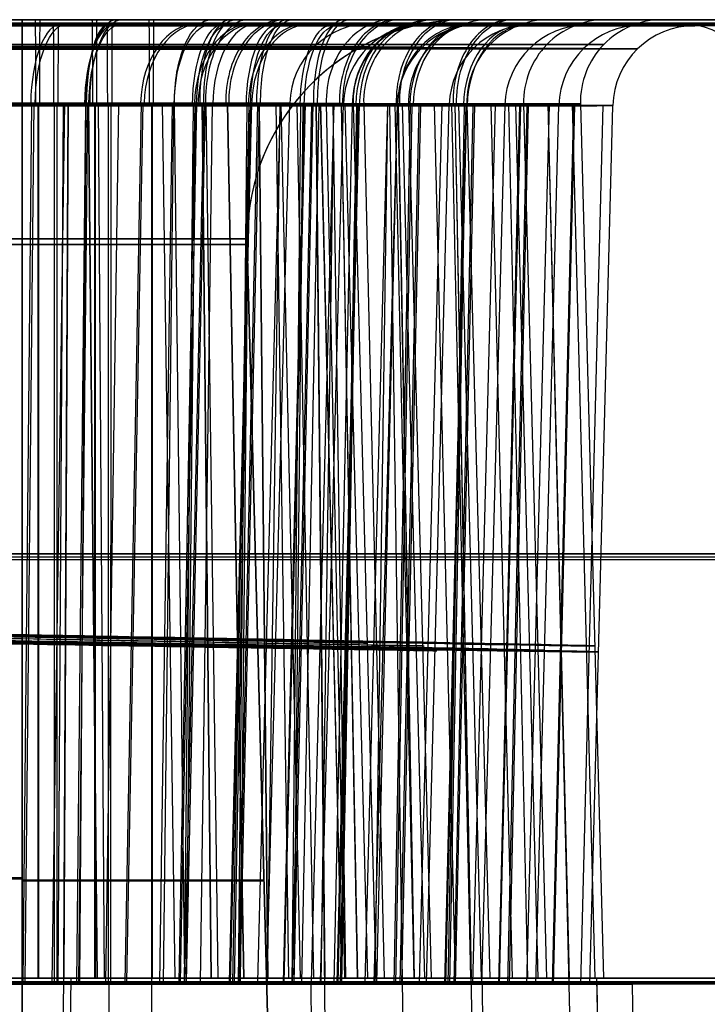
# Model space of a CAD drawing. Extents: x -64 to 57, y 4 to 161.
# Tile 315 of 342: x 15.86 to 17.11, y 154.37 to 156.17. Entities that reach past the tile are written whole.
import ezdxf

# ---------------------------------------------------------------- set-up
doc = ezdxf.new("R2010")
doc.units = 0
doc.layers.add('DEFAULT', color=7, linetype='CONTINUOUS')

msp = doc.modelspace()

# ---------------------------------------------------------------- linework, layer by layer
at = {"layer": 'DEFAULT', "color": 254}
for p, q in [((13.3056, 156.1667, 41.2159), (15.8606, 156.1667, 41.2159)), ((15.8606, 156.1667, 37.12), (13.7398, 156.1667, 37.12)), ((20.207, 156.1667, 47.8246), (16.6661, 156.1667, 47.8246)), ((16.6712, 156.1667, 40.4053), (16.6712, 156.1667, 37.9306)), ((20.0023, 156.158, 47.8854), (16.7487, 156.1581, 47.8793)), ((15.8621, 154.4093, 42.9929), (15.8782, 156.0132, 43.0322)), ((15.866, 154.4097, 41.3752), (15.8822, 156.0136, 41.3368)), ((15.8887, 156.0128, 51.9142), (15.8887, 154.4167, 51.9559)), ((15.8899, 156.0128, 50.3484), (15.8899, 154.4167, 50.3066)), ((15.9151, 154.41, 39.9126), (15.9384, 156.014, 39.948)), ((15.9195, 154.4063, 55.0595), (15.9195, 156.0103, 55.1019)), ((15.9242, 154.4068, 53.3086), (15.9244, 156.0107, 53.267)), ((15.9262, 154.4078, 49.0358), (15.9359, 156.0117, 49.077)), ((15.944, 156.0127, 57.8988), (15.9308, 153.4414, 57.9649)), ((15.9445, 156.0128, 56.3636), (15.9364, 154.4167, 56.3226)), ((15.9603, 154.4086, 45.9931), (15.9764, 156.0125, 46.0324)), ((15.9641, 154.4089, 44.3754), (15.9804, 156.0129, 44.337)), ((15.9657, 154.4082, 47.3418), (15.9772, 156.0121, 47.3018)), ((15.9808, 156.0128, 45.8547), (15.9968, 154.4167, 45.8934)), ((15.9815, 156.0127, 44.4082), (15.9975, 154.4167, 44.3696)), ((15.9926, 156.0128, 54.914), (15.9925, 154.4167, 54.9558)), ((15.9938, 156.0128, 53.3485), (15.9938, 154.4167, 53.3067)), ((15.9989, 156.0127, 47.3781), (16.0102, 154.4167, 47.3379)), ((16.0133, 154.4093, 42.9128), (16.0366, 156.0132, 42.9482)), ((16.0177, 154.4056, 58.0599), (16.0177, 156.0095, 58.1022)), ((16.0224, 154.406, 56.3087), (16.0226, 156.01, 56.2671)), ((16.0485, 154.41, 39.8039), (16.0782, 156.014, 39.8341)), ((16.0513, 154.4103, 38.565), (16.0811, 156.0143, 38.5358)), ((16.0964, 156.0128, 57.9139), (16.0963, 153.4385, 57.9813)), ((16.0976, 156.0128, 56.3486), (16.0976, 154.4167, 56.3069)), ((16.1115, 154.4086, 45.913), (16.1348, 156.0125, 45.9484)), ((16.1158, 156.0128, 45.7827), (16.139, 154.4167, 45.8175)), ((16.1182, 154.4078, 48.9662), (16.1371, 156.0117, 49.0041)), ((16.1379, 156.0127, 48.8303), (16.1568, 154.4167, 48.8676)), ((16.1467, 154.4093, 42.8041), (16.1764, 156.0132, 42.8342)), ((16.1495, 154.4096, 41.5653), (16.1793, 156.0135, 41.536)), ((16.1568, 154.4071, 51.9936), (16.1728, 156.011, 52.0328)), ((16.1575, 154.4101, 39.672), (16.1924, 156.014, 39.6958)), ((16.1603, 154.4103, 38.6982), (16.1953, 156.0142, 38.6754)), ((16.1606, 154.4075, 50.3757), (16.1768, 156.0114, 50.3373)), ((16.1859, 154.4081, 47.4389), (16.208, 156.0121, 47.4036)), ((16.1885, 156.0128, 51.8547), (16.2045, 154.4167, 51.8933)), ((16.1892, 156.0127, 50.4082), (16.2052, 154.4167, 50.3696)), ((16.1959, 156.0127, 47.4647), (16.2178, 154.4166, 47.4291)), ((16.2348, 156.0128, 45.6852), (16.2643, 154.4167, 45.7148)), ((16.2352, 156.0128, 44.5778), (16.2647, 154.4167, 44.5482)), ((16.2391, 154.4101, 39.5206), (16.2779, 156.014, 39.5372)), ((16.2407, 154.4103, 38.8493), (16.2795, 156.0142, 38.8337)), ((16.2449, 154.4086, 45.8043), (16.2745, 156.0125, 45.8344)), ((16.2477, 154.4089, 44.5655), (16.2775, 156.0128, 44.5362)), ((16.255, 154.4064, 54.9939), (16.271, 156.0103, 55.0331)), ((16.2557, 154.4093, 42.6721), (16.2906, 156.0133, 42.696)), ((16.2584, 154.4096, 41.6985), (16.2934, 156.0135, 41.6756)), ((16.2588, 154.4067, 53.3758), (16.275, 156.0107, 53.3374)), ((16.2903, 154.4102, 39.014), (16.3316, 156.0141, 39.0063)), ((16.2923, 156.0128, 54.8546), (16.3083, 154.4167, 54.8932)), ((16.293, 156.0127, 53.4083), (16.309, 154.4167, 53.3697)), ((16.3068, 154.4102, 39.1847), (16.3488, 156.0141, 39.1852)), ((16.308, 154.4071, 51.9134), (16.3312, 156.011, 51.9488)), ((16.3234, 156.0128, 51.7826), (16.3466, 154.4167, 51.8174)), ((16.3327, 156.0127, 44.6967), (16.3675, 154.4167, 44.6735)), ((16.3372, 154.4094, 42.5208), (16.376, 156.0133, 42.5374)), ((16.3388, 154.4095, 41.8495), (16.3777, 156.0135, 41.8339)), ((16.3488, 156.0141, 39.1852), (16.3488, 156.0141, 39.1789)), ((16.3533, 154.4056, 57.9942), (16.3693, 156.0095, 58.0335)), ((16.3539, 154.4086, 45.6723), (16.3888, 156.0125, 45.6962)), ((16.3566, 154.4088, 44.6987), (16.3916, 156.0128, 44.6758)), ((16.3571, 154.406, 56.3759), (16.3733, 156.0099, 56.3375)), ((16.3616, 156.0127, 47.6014), (16.3924, 154.4167, 47.5731)), ((16.3711, 154.4081, 47.5921), (16.4022, 156.0121, 47.5641)), ((16.3884, 154.4095, 42.0142), (16.4297, 156.0134, 42.0065)), ((16.3961, 156.0128, 57.8544), (16.4219, 153.4329, 57.9168)), ((16.3968, 156.0127, 56.4084), (16.4128, 154.4167, 56.3698)), ((16.4045, 156.0127, 45.4316), (16.4431, 154.4167, 45.4476)), ((16.4047, 156.0127, 44.8316), (16.4434, 154.4167, 44.8156)), ((16.4049, 154.4095, 42.1849), (16.447, 156.0134, 42.1854)), ((16.4062, 154.4064, 54.9137), (16.4295, 156.0103, 54.9491)), ((16.4153, 156.0128, 48.5961), (16.449, 154.4167, 48.6209)), ((16.4272, 156.0128, 54.7825), (16.4504, 154.4167, 54.8173)), ((16.463, 156.0118, 48.7304), (16.4292, 154.4079, 48.705)), ((16.4354, 154.4086, 45.521), (16.4742, 156.0126, 45.5376)), ((16.437, 154.4088, 44.8497), (16.4759, 156.0127, 44.8341)), ((16.4414, 154.4071, 51.8047), (16.471, 156.011, 51.8349)), ((16.4424, 156.0128, 51.6851), (16.4719, 154.4167, 51.7147)), ((16.4428, 156.0128, 50.5779), (16.4724, 154.4167, 50.5483)), ((16.4441, 154.4074, 50.5658), (16.4739, 156.0114, 50.5365)), ((16.447, 156.0134, 42.1854), (16.447, 156.0134, 42.1791)), ((16.4494, 156.0127, 44.9787), (16.4904, 154.4167, 44.9706)), ((16.4644, 156.0128, 45.1271), (16.4644, 156.0128, 45.1313)), ((16.4644, 156.0128, 45.1313), (16.5062, 154.4167, 45.1313)), ((16.4841, 156.0128, 47.7783), (16.5214, 154.4167, 47.7595)), ((16.4866, 154.4088, 45.0144), (16.5279, 156.0127, 45.0067)), ((16.5031, 154.4087, 45.1851), (16.5452, 156.0126, 45.1856)), ((16.5045, 154.4056, 57.914), (16.5278, 156.0096, 57.9494)), ((16.5079, 154.4081, 47.7902), (16.5455, 156.012, 47.7717)), ((16.531, 156.0128, 57.7824), (16.5685, 153.4305, 57.8387)), ((16.5396, 154.4064, 54.805), (16.5693, 156.0103, 54.8351)), ((16.5403, 156.0127, 50.6968), (16.5751, 154.4167, 50.6736)), ((16.5424, 154.4067, 53.5659), (16.5722, 156.0106, 53.5367)), ((16.5452, 156.0126, 45.1856), (16.5452, 156.0126, 45.1793)), ((16.5462, 156.0128, 54.6851), (16.5757, 154.4167, 54.7146)), ((16.5466, 156.0128, 53.5779), (16.5761, 154.4167, 53.5484)), ((16.5504, 154.4071, 51.6728), (16.5853, 156.0111, 51.6966)), ((16.5531, 154.4074, 50.699), (16.5881, 156.0113, 50.6762)), ((16.5538, 156.0128, 47.9821), (16.5949, 154.4167, 47.9741)), ((16.5654, 156.0128, 48.1972), (16.6071, 154.4167, 48.2007)), ((16.5856, 154.408, 48.0183), (16.6269, 156.012, 48.0108)), ((16.5981, 154.408, 48.259), (16.64, 156.0119, 48.263)), ((16.6121, 156.0127, 51.4316), (16.6507, 154.4167, 51.4476)), ((16.6124, 156.0127, 50.8317), (16.651, 154.4167, 50.8157)), ((16.6319, 154.4072, 51.5214), (16.6707, 156.0111, 51.538)), ((16.6335, 154.4073, 50.8501), (16.6723, 156.0113, 50.8344)), ((16.6379, 154.4057, 57.8053), (16.6676, 156.0096, 57.8354)), ((16.6407, 154.406, 56.566), (16.6705, 156.0099, 56.5368)), ((16.6441, 156.0127, 53.6968), (16.6789, 154.4167, 53.6736)), ((16.6487, 154.4064, 54.673), (16.6836, 156.0103, 54.6968)), ((16.6499, 156.0128, 57.685), (16.6977, 153.4284, 57.7328)), ((16.6504, 156.0128, 56.578), (16.6799, 154.4167, 56.5485)), ((16.6513, 154.4066, 53.6992), (16.6864, 156.0106, 53.6763)), ((16.657, 156.0127, 50.9788), (16.698, 154.4167, 50.9706)), ((16.672, 156.0128, 51.1271), (16.672, 156.0128, 51.1313)), ((16.672, 156.0128, 51.1313), (16.7138, 154.4167, 51.1313)), ((16.6831, 154.4073, 51.0148), (16.7244, 156.0112, 51.007)), ((16.6996, 154.4073, 51.1855), (16.7417, 156.0112, 51.186)), ((16.7159, 156.0127, 54.4315), (16.7545, 154.4167, 54.4476)), ((16.7161, 156.0127, 53.8317), (16.7547, 154.4167, 53.8157)), ((16.7302, 154.4064, 54.5216), (16.769, 156.0104, 54.5382)), ((16.7318, 154.4066, 53.8502), (16.7706, 156.0105, 53.8346)), ((16.7417, 156.0112, 51.186), (16.7416, 156.0112, 51.1797)), ((16.747, 154.4057, 57.6733), (16.7819, 156.0096, 57.6971)), ((16.7478, 156.0127, 56.6969), (16.7826, 154.4167, 56.6737)), ((16.7497, 154.4059, 56.6993), (16.7847, 156.0098, 56.6764)), ((16.7607, 156.0127, 53.9788), (16.8017, 154.4167, 53.9706)), ((16.7757, 156.0128, 54.127), (16.7757, 156.0128, 54.1313)), ((16.7757, 156.0128, 54.1313), (16.8175, 154.4167, 54.1313)), ((16.7814, 154.4066, 54.0149), (16.8227, 156.0105, 54.0072)), ((16.7979, 154.4065, 54.1857), (16.84, 156.0105, 54.1862)), ((16.8196, 156.0127, 57.4315), (16.8821, 153.4256, 57.4575)), ((16.8199, 156.0127, 56.8318), (16.8585, 154.4167, 56.8158)), ((16.8286, 154.4057, 57.5219), (16.8674, 156.0096, 57.5385)), ((16.8301, 154.4059, 56.8504), (16.869, 156.0098, 56.8347)), ((16.84, 156.0105, 54.1862), (16.84, 156.0105, 54.1799)), ((16.8644, 156.0127, 56.9788), (16.9054, 154.4167, 56.9707)), ((16.8794, 156.0128, 57.127), (16.8794, 156.0128, 57.1313)), ((16.8794, 156.0128, 57.1313), (16.9212, 154.4167, 57.1313)), ((16.8798, 154.4058, 57.0151), (16.921, 156.0098, 57.0074)), ((16.8963, 154.4058, 57.1859), (16.9383, 156.0097, 57.1864)), ((16.9383, 156.0097, 57.1864), (16.9383, 156.0097, 57.1801)), ((15.8606, 155.7667, 40.8159), (13.3123, 155.7667, 40.8159)), ((13.7397, 155.7667, 37.52), (15.8606, 155.7667, 37.52)), ((16.2712, 155.7667, 37.9306), (16.2712, 155.7667, 40.4053)), ((15.8606, 155.7562, 40.8161), (13.312, 155.7562, 40.8161)), ((13.7398, 155.7562, 37.5199), (15.8606, 155.7562, 37.5199)), ((15.8606, 155.7562, 40.8161), (15.8606, 153.4449, 40.8766)), ((15.8606, 153.4396, 37.4592), (15.8606, 155.7562, 37.5199)), ((16.3321, 153.436, 40.4053), (16.2713, 155.7562, 40.4053)), ((16.2713, 155.7562, 40.4053), (16.2713, 155.7562, 37.9306)), ((16.2713, 155.7562, 37.9306), (16.3322, 153.4322, 37.9306)), ((16.3321, 153.4342, 39.168), (16.2713, 155.7562, 39.168)), ((13.3118, 154.6005, 40.8463), (15.8606, 154.6005, 40.8463)), ((13.7395, 154.5979, 37.4895), (15.8606, 154.5979, 37.4895)), ((16.3017, 154.5942, 40.4053), (16.3017, 154.5942, 37.9306)), ((15.9493, 154.4167, 41.5889), (2.8192, 154.4167, 41.5889)), ((15.9493, 154.4167, 41.5889), (15.9324, 153.4445, 41.5719)), ((16.0193, 153.4272, 58.1637), (16.0194, 154.4056, 58.1469)), ((16.3943, 153.4208, 58.0898), (16.3878, 154.4056, 58.0741)), ((16.5398, 154.4081, 47.8614), (20.211, 154.4079, 47.8683)), ((16.591, 154.4167, 47.9567), (20.282, 154.4167, 47.9567)), ((16.7127, 153.4156, 57.8777), (16.7005, 154.4056, 57.8657)), ((16.9326, 153.425, 57.288), (16.909, 154.4167, 57.2726)), ((16.909, 154.4167, 57.2726), (16.9212, 154.4167, 57.1313)), ((16.9256, 153.4124, 57.5598), (16.9097, 154.4057, 57.5534)), ((16.9894, 153.4117, 57.3316), (16.9742, 154.4058, 57.3156))]:
    msp.add_line(p, q, dxfattribs=at)
at = {"layer": 'DEFAULT', "color": 254, "extrusion": (3.28787e-05, 1, 0.000242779)}
for centre, radius, start, end in [((-25.969, -615.3516, 156.1702), 651.2, 87.9432221, 89.9439449), ((-81.5281, 889.4198, 156.1702), 832.9546, 272.8966312, 275.4213071), ((-15.4264, 39.1456, 156.1702), 1.0673, 180.287, 0.2113), ((-15.4264, 39.1456, 156.1702), 1.0673, 0.2112, 180.2871), ((-15.5246, 42.1458, 156.1702), 1.0672, 180.2852, 0.2095), ((-15.5246, 42.1458, 156.1702), 1.0672, 0.2094, 180.2853), ((-15.721, 48.1462, 156.1702), 1.0672, 143.4462, 36.3094), ((-15.6228, 45.146, 156.1702), 1.0672, 180.2842, 0.2085), ((-15.6228, 45.146, 156.1702), 1.0672, 0.2083, 180.2843), ((-15.8192, 51.1464, 156.1702), 1.0673, 180.2841, 0.2084), ((-15.8192, 51.1464, 156.1702), 1.0673, 0.2082, 180.2842), ((-15.9174, 54.1466, 156.1702), 1.0674, 180.2852, 0.2096), ((-15.9174, 54.1466, 156.1702), 1.0674, 0.2094, 180.2854), ((-15.721, 48.1462, 156.1702), 1.0672, 36.3091, 143.4465), ((-16.0156, 57.1468, 156.1702), 1.0675, 180.2871, 0.2114), ((-16.0156, 57.1468, 156.1702), 1.0675, 0.2112, 180.2872), ((-18.1255, 40.6507, 156.1702), 1.0685, 180.3079, 0.2323), ((-18.1255, 40.6507, 156.1702), 1.0685, 0.2321, 180.308), ((-15.721, 48.1462, 156.1278), 0.9627, 36.3091, 143.4465), ((-15.721, 48.1462, 156.0242), 0.9173, 143.4462, 36.3094), ((-25.969, -615.3516, 155.1952), 651.183, 87.9432221, 89.9439449), ((-81.5281, 889.4196, 155.1952), 832.9374, 272.8966309, 275.4213073), ((-15.4264, 39.1456, 154.4202), 0.8753, 179.8899, 359.8743), ((-15.4264, 39.1456, 154.4202), 0.8753, 179.8899, 359.8743), ((-15.5246, 42.1458, 154.4202), 0.8753, 179.8905, 359.8736), ((-15.5246, 42.1458, 154.4202), 0.8753, 179.8905, 359.8736), ((-15.6228, 45.146, 154.4202), 0.8753, 179.8912, 359.873), ((-15.6228, 45.146, 154.4202), 0.8753, 179.8912, 359.873), ((-15.721, 48.1462, 154.4202), 0.8753, 143.4455, 36.3087), ((-15.8192, 51.1464, 154.4202), 0.8753, 179.8928, 359.8714), ((-15.8192, 51.1464, 154.4202), 0.8753, 179.8928, 359.8714), ((-15.721, 48.1462, 154.4202), 0.8753, 36.3084, 143.4458), ((-15.9174, 54.1466, 154.4202), 0.8754, 179.8935, 359.8707), ((-15.9174, 54.1466, 154.4202), 0.8754, 179.8935, 359.8707), ((-16.0156, 57.1468, 154.4202), 0.9626, 17.1419, 172.155), ((-16.0156, 57.1468, 154.4202), 0.8756, 179.8941, 359.8701), ((-16.0156, 57.1468, 154.4202), 0.8756, 179.8941, 359.8701), ((-88.1187, 943.9221, 154.4202), 889.4941, 273.8364845, 274.5879202)]:
    msp.add_arc(centre, radius, start, end, dxfattribs=at)
at = {"layer": 'DEFAULT', "color": 254, "extrusion": (1.09003e-12, 1, -2.95414e-10)}
msp.add_arc((-24.7859, -615.3846, 156.1667), 651.2, 88.0510012, 90.0517239, dxfattribs=at)
at = {"layer": 'DEFAULT', "color": 254, "extrusion": (2.93467e-14, 1, -2.18914e-15)}
msp.add_arc((-83.1755, 889.2796, 156.1667), 832.9546, 273.0044103, 275.5290862, dxfattribs=at)
at = {"layer": 'DEFAULT', "color": 254, "extrusion": (1.53034e-14, 1, 1.51595e-14)}
msp.add_arc((-15.6814, 45.1313, 156.1667), 0.9329, 180.3045, 0.2252, dxfattribs=at)
at = {"layer": 'DEFAULT', "color": 254, "extrusion": (1.51626e-14, 1, -1.52878e-14)}
msp.add_arc((-15.6814, 45.1313, 156.1667), 0.9329, 0.2254, 180.3043, dxfattribs=at)
at = {"layer": 'DEFAULT', "color": 254, "extrusion": (-2.32259e-10, 1, 7.76959e-14)}
msp.add_arc((-15.7853, 48.1313, 156.1667), 0.9329, 143.5856, 36.4481, dxfattribs=at)
at = {"layer": 'DEFAULT', "color": 254, "extrusion": (1.51629e-14, 1, -1.53296e-14)}
msp.add_arc((-15.8891, 51.1313, 156.1667), 0.9328, 180.3076, 0.2284, dxfattribs=at)
at = {"layer": 'DEFAULT', "color": 254, "extrusion": (1.54479e-14, 1, 4.56052e-14)}
msp.add_arc((-15.8891, 51.1313, 156.1667), 0.9328, 0.2286, 180.3074, dxfattribs=at)
at = {"layer": 'DEFAULT', "color": 254, "extrusion": (-2.32258e-10, 1, 2.0898e-13)}
msp.add_arc((-15.7853, 48.1313, 156.1667), 0.9329, 36.4484, 143.5854, dxfattribs=at)
at = {"layer": 'DEFAULT', "color": 254, "extrusion": (0, 1, 0)}
for centre, radius, start, end in [((-15.993, 54.1313, 156.1667), 0.9327, 180.3101, 0.2309), ((-15.993, 54.1313, 156.1667), 0.9327, 0.2311, 180.3099), ((-16.0968, 57.1313, 156.1667), 0.9326, 180.3132, 0.2341), ((-16.0968, 57.1313, 156.1667), 0.9326, 0.2343, 180.313), ((-15.8606, 40.4053, 156.1667), 0.8106, 90, 180), ((-15.8606, 37.9306, 156.1667), 0.8106, 180, 180.3516), ((-15.8606, 37.9306, 155.7667), 0.4106, 180, 270), ((-15.8606, 40.4053, 155.7667), 0.4106, 90, 180), ((-24.7859, -615.3846, 155.1917), 651.183, 88.0510011, 90.0517239), ((-83.1755, 889.2794, 155.1917), 832.9374, 273.00441, 275.5290864), ((-15.8606, 40.4053, 154.5961), 0.4411, 90, 180), ((-15.8606, 37.9306, 154.5941), 0.4412, 180, 270)]:
    msp.add_arc(centre, radius, start, end, dxfattribs=at)
at = {"layer": 'DEFAULT', "color": 254, "extrusion": (1, -1.073e-13, 7.11098e-14)}
msp.add_arc((155.7667, 41.2159, 15.8606), 0.4, 270, 0, dxfattribs=at)
at = {"layer": 'DEFAULT', "color": 254, "extrusion": (5.10093e-15, 1, 8.2104e-15)}
msp.add_arc((-15.8606, 40.4053, 156.1667), 0.8106, 90, 180, dxfattribs=at)
at = {"layer": 'DEFAULT', "color": 254, "extrusion": (9.48369e-15, 1, -4.93787e-15)}
msp.add_arc((-15.8606, 37.9306, 156.1667), 0.8106, 180, 270, dxfattribs=at)
at = {"layer": 'DEFAULT', "color": 254, "extrusion": (1, -7.18176e-16, 7.11098e-14)}
msp.add_arc((155.7667, 37.12, 15.8606), 0.4, 0, 90, dxfattribs=at)
at = {"layer": 'DEFAULT', "color": 254, "extrusion": (0.999984, 6.20307e-14, -0.005741)}
msp.add_arc((156.0167, 50.2889, 15.5954), 0.15, 0, 91.5, dxfattribs=at)
at = {"layer": 'DEFAULT', "color": 254, "extrusion": (0.99999, -1.04846e-13, -0.004379)}
msp.add_arc((156.0167, 52.1332, 15.6651), 0.15, 268.5, 360, dxfattribs=at)
at = {"layer": 'DEFAULT', "color": 254, "extrusion": (0.926168, -1.43354e-14, 0.377112)}
msp.add_arc((156.0167, 34.9526, 31.5433), 0.15, 360, 91.5, dxfattribs=at)
at = {"layer": 'DEFAULT', "color": 254, "extrusion": (0.922233, -2.4664e-14, -0.386634)}
msp.add_arc((156.0167, 48.6175, -2.9873), 0.15, 268.5, 359.9999, dxfattribs=at)
at = {"layer": 'DEFAULT', "color": 254, "extrusion": (0.999983, 6.4839e-15, -0.005785)}
msp.add_arc((156.0167, 53.2902, 15.6797), 0.15, 0, 91.5, dxfattribs=at)
at = {"layer": 'DEFAULT', "color": 254, "extrusion": (0.99999, 1.1955e-13, -0.004422)}
msp.add_arc((156.0167, 55.1342, 15.7534), 0.15, 268.5, 360, dxfattribs=at)
at = {"layer": 'DEFAULT', "color": 254, "extrusion": (0.999983, -5.1972e-14, -0.005841)}
msp.add_arc((156.0167, 56.2917, 15.763), 0.15, 0, 91.5, dxfattribs=at)
at = {"layer": 'DEFAULT', "color": 254, "extrusion": (0.99999, -6.14652e-14, -0.004476)}
msp.add_arc((156.0167, 58.1353, 15.8409), 0.15, 268.5, 360, dxfattribs=at)
at = {"layer": 'DEFAULT', "color": 254, "extrusion": (0.892555, -1.95887e-13, -0.450938)}
msp.add_arc((156.0167, 51.0109, -7.615), 0.15, 268.5, 0, dxfattribs=at)
at = {"layer": 'DEFAULT', "color": 254, "extrusion": (0.926189, 1.96421e-13, 0.377061)}
msp.add_arc((156.0167, 40.4332, 33.9961), 0.15, 360, 91.5, dxfattribs=at)
at = {"layer": 'DEFAULT', "color": 254, "extrusion": (0.922213, 1.59292e-13, -0.386683)}
msp.add_arc((156.0167, 54.2308, -5.1184), 0.15, 268.5, 359.9999, dxfattribs=at)
at = {"layer": 'DEFAULT', "color": 254, "extrusion": (0.852028, 7.21666e-14, 0.523496)}
msp.add_arc((156.0167, 31.8128, 38.646), 0.15, 360, 91.5, dxfattribs=at)
at = {"layer": 'DEFAULT', "color": 254, "extrusion": (0.711259, -3.87322e-15, 0.70293)}
msp.add_arc((156.0167, 20.1442, 42.8778), 0.15, 360, 91.5, dxfattribs=at)
at = {"layer": 'DEFAULT', "color": 254, "extrusion": (-0.703795, 3.9124e-13, 0.710403)}
msp.add_arc((-156.0167, 43.8362, 21.025), 0.15, 180, 271.5, dxfattribs=at)
at = {"layer": 'DEFAULT', "color": 254}
for centre, start, end in [((16.6712, 155.7667, 40.4053), 90, 180), ((16.6712, 155.7667, 37.9306), 90, 180), ((16.6712, 155.7667, 39.168), 90, 181.5), ((16.6712, 155.7667, 37.9306), 180, 181.5), ((16.6712, 155.7667, 40.4053), 180, 181.5)]:
    msp.add_arc(centre, 0.4, start, end, dxfattribs=at)
at = {"layer": 'DEFAULT', "color": 254, "extrusion": (0.926205, -5.1643e-15, 0.37702)}
msp.add_arc((156.0167, 43.1743, 35.2215), 0.15, 360, 91.5, dxfattribs=at)
at = {"layer": 'DEFAULT', "color": 254, "extrusion": (0.922196, 4.63007e-15, -0.386722)}
msp.add_arc((156.0167, 57.0372, -6.1851), 0.15, 268.5, 359.9999, dxfattribs=at)
at = {"layer": 'DEFAULT', "color": 254, "extrusion": (0.926226, -7.37916e-14, 0.376968)}
msp.add_arc((156.0167, 45.9159, 36.4461), 0.15, 360, 91.5, dxfattribs=at)
at = {"layer": 'DEFAULT', "color": 254, "extrusion": (0.922175, -8.16941e-15, -0.386772)}
msp.add_arc((156.0167, 59.8434, -7.2526), 0.15, 268.5, 359.9999, dxfattribs=at)
at = {"layer": 'DEFAULT', "color": 254, "extrusion": (-0.593624, -3.10528e-08, 0.804742)}
msp.add_arc((-156.0167, 42.2079, 29.3628), 0.15, 180, 271.5, dxfattribs=at)
at = {"layer": 'DEFAULT', "color": 254, "extrusion": (0.711298, 5.34238e-15, 0.702891)}
msp.add_arc((156.0167, 24.2685, 47.2417), 0.15, 360, 91.5, dxfattribs=at)
at = {"layer": 'DEFAULT', "color": 254, "extrusion": (-0.703756, -2.71393e-13, 0.710442)}
msp.add_arc((-156.0167, 48.2051, 25.1438), 0.15, 180, 271.5, dxfattribs=at)
at = {"layer": 'DEFAULT', "color": 254, "extrusion": (0.005273, -5.91348e-11, 0.999986)}
msp.add_arc((16.3761, 156.0167, 45.2133), 0.15, 90, 181.5, dxfattribs=at)
at = {"layer": 'DEFAULT', "color": 254, "extrusion": (0.451837, -2.21642e-13, 0.8921)}
msp.add_arc((156.0167, 6.7326, 50.0703), 0.15, 0, 91.5, dxfattribs=at)
at = {"layer": 'DEFAULT', "color": 254, "extrusion": (0.711329, 1.84089e-13, 0.702859)}
msp.add_arc((156.0167, 26.3317, 49.423), 0.15, 360, 91.5, dxfattribs=at)
at = {"layer": 'DEFAULT', "color": 254, "extrusion": (-0.703725, 2.96235e-13, 0.710473)}
msp.add_arc((-156.0167, 50.3888, 27.2042), 0.15, 180, 271.5, dxfattribs=at)
at = {"layer": 'DEFAULT', "color": 254, "extrusion": (-0.083082, 3.47895e-13, 0.996543)}
msp.add_arc((-156.0167, 20.6624, 46.6534), 0.15, 180, 271.5, dxfattribs=at)
at = {"layer": 'DEFAULT', "color": 254, "extrusion": (0.711368, -2.9205e-13, 0.702819)}
msp.add_arc((156.0167, 28.3956, 51.6039), 0.15, 360, 91.5, dxfattribs=at)
at = {"layer": 'DEFAULT', "color": 254, "extrusion": (-0.703686, 2.29233e-13, 0.710511)}
msp.add_arc((-156.0167, 52.572, 29.2654), 0.15, 180, 271.5, dxfattribs=at)
at = {"layer": 'DEFAULT', "color": 254, "extrusion": (0.005326, -6.07592e-11, 0.999986)}
msp.add_arc((16.5494, 156.0167, 51.2152), 0.15, 90, 181.5, dxfattribs=at)
at = {"layer": 'DEFAULT', "color": 254, "extrusion": (0.005369, -6.41626e-11, 0.999986)}
msp.add_arc((16.6348, 156.0167, 54.2163), 0.15, 90, 181.5, dxfattribs=at)
at = {"layer": 'DEFAULT', "color": 254, "extrusion": (0.005423, -6.5318e-11, 0.999985)}
msp.add_arc((16.7193, 156.0167, 57.2177), 0.15, 90, 181.5, dxfattribs=at)
at = {"layer": 'DEFAULT', "color": 254, "extrusion": (0.926056, -0.000122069, 0.377385)}
msp.add_arc((156.0118, 32.1443, 30.282), 0.15, 0.015, 88.515, dxfattribs=at)
at = {"layer": 'DEFAULT', "color": 254, "extrusion": (0.922372, 6.346e-05, -0.386304)}
msp.add_arc((156.0081, 45.9796, -1.9616), 0.15, 271.5151, 0.015, dxfattribs=at)
at = {"layer": 'DEFAULT', "color": 254, "extrusion": (0.999985, -3.15679e-05, -0.005397)}
msp.add_arc((156.0073, 53.2022, 15.6251), 0.15, 0.0139, 88.5139, dxfattribs=at)
at = {"layer": 'DEFAULT', "color": 254, "extrusion": (0.999992, -3.19094e-05, -0.003992)}
msp.add_arc((156.0068, 55.315, 15.7012), 0.15, 271.5139, 0.0139, dxfattribs=at)
at = {"layer": 'DEFAULT', "color": 254, "extrusion": (0.926049, -0.000122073, 0.377402)}
msp.add_arc((156.0111, 34.885, 31.5058), 0.15, 0.015, 88.515, dxfattribs=at)
at = {"layer": 'DEFAULT', "color": 254, "extrusion": (0.961771, -9.81077e-05, 0.273854)}
msp.add_arc((156.0099, 40.9725, 28.305), 0.15, 0.1617, 88.5145, dxfattribs=at)
at = {"layer": 'DEFAULT', "color": 254, "extrusion": (0.922378, 6.34559e-05, -0.386287)}
msp.add_arc((156.0074, 48.7848, -3.0292), 0.15, 271.5151, 0.015, dxfattribs=at)
at = {"layer": 'DEFAULT', "color": 254, "extrusion": (0.999985, -3.15601e-05, -0.005429)}
msp.add_arc((156.0066, 56.2032, 15.7052), 0.15, 0.0139, 88.5139, dxfattribs=at)
at = {"layer": 'DEFAULT', "color": 254, "extrusion": (0.999992, -3.19018e-05, -0.004023)}
msp.add_arc((156.0061, 58.3162, 15.7856), 0.15, 271.5139, 0.0139, dxfattribs=at)
at = {"layer": 'DEFAULT', "color": 254, "extrusion": (0.711068, -0.000194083, 0.703123)}
msp.add_arc((156.0148, 15.9745, 38.4935), 0.15, 0.0196, 88.5196, dxfattribs=at)
at = {"layer": 'DEFAULT', "color": 254, "extrusion": (-0.704119, -0.000149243, 0.710082)}
msp.add_arc((-156.0066, 39.6382, 16.9345), 0.15, 179.9802, 268.4802, dxfattribs=at)
at = {"layer": 'DEFAULT', "color": 254, "extrusion": (0.893656, 7.95657e-05, -0.448753)}
msp.add_arc((156.0063, 51.1906, -7.5566), 0.15, 271.5156, 0.0156, dxfattribs=at)
at = {"layer": 'DEFAULT', "color": 254, "extrusion": (0.926049, -0.000122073, 0.377404)}
msp.add_arc((156.0097, 40.3674, 33.9523), 0.15, 0.015, 88.515, dxfattribs=at)
at = {"layer": 'DEFAULT', "color": 254, "extrusion": (0.711045, -0.000194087, 0.703146)}
msp.add_arc((156.0141, 18.0376, 40.6735), 0.15, 0.0196, 88.5196, dxfattribs=at)
at = {"layer": 'DEFAULT', "color": 254, "extrusion": (0.922379, 6.34555e-05, -0.386286)}
msp.add_arc((156.0059, 54.3954, -5.1658), 0.15, 271.5151, 0.015, dxfattribs=at)
at = {"layer": 'DEFAULT', "color": 254, "extrusion": (-0.704141, -0.000149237, 0.710061)}
msp.add_arc((-156.0058, 41.821, 18.9945), 0.15, 179.9802, 268.4802, dxfattribs=at)
at = {"layer": 'DEFAULT', "color": 254, "extrusion": (0.85077, -0.000155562, 0.525538)}
msp.add_arc((156.0112, 31.6767, 38.6776), 0.15, 0.0164, 88.5164, dxfattribs=at)
at = {"layer": 'DEFAULT', "color": 254, "extrusion": (0.926057, -0.000122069, 0.377384)}
msp.add_arc((156.0089, 43.1093, 35.1747), 0.15, 0.015, 88.515, dxfattribs=at)
at = {"layer": 'DEFAULT', "color": 254, "extrusion": (0.711033, -0.00019409, 0.703159)}
msp.add_arc((156.0134, 20.101, 42.8533), 0.15, 0.0196, 88.5196, dxfattribs=at)
at = {"layer": 'DEFAULT', "color": 254, "extrusion": (0.922372, 6.34601e-05, -0.386304)}
msp.add_arc((156.0052, 57.2007, -6.2352), 0.15, 271.5151, 0.015, dxfattribs=at)
at = {"layer": 'DEFAULT', "color": 254, "extrusion": (-0.704153, -0.000149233, 0.710048)}
msp.add_arc((-156.0051, 44.0036, 21.0549), 0.15, 179.9802, 268.4802, dxfattribs=at)
at = {"layer": 'DEFAULT', "color": 254, "extrusion": (0.004957, -0.000242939, 0.999988)}
msp.add_arc((16.3044, 156.0197, 39.2215), 0.15, 89.9982, 178.4982, dxfattribs=at)
at = {"layer": 'DEFAULT', "color": 254, "extrusion": (0.926069, -0.000122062, 0.377355)}
msp.add_arc((156.0082, 45.8517, 36.3963), 0.15, 0.015, 88.515, dxfattribs=at)
at = {"layer": 'DEFAULT', "color": 254, "extrusion": (0.92236, 6.34675e-05, -0.386333)}
msp.add_arc((156.0044, 60.0058, -7.3055), 0.15, 271.5151, 0.015, dxfattribs=at)
at = {"layer": 'DEFAULT', "color": 254, "extrusion": (0.004926, -0.000242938, 0.999988)}
msp.add_arc((16.3889, 156.0197, 42.2217), 0.15, 89.9982, 178.4982, dxfattribs=at)
at = {"layer": 'DEFAULT', "color": 254, "extrusion": (-0.595574, -0.000175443, 0.803301)}
msp.add_arc((-156.0029, 42.4341, 29.3129), 0.15, 179.9766, 268.4766, dxfattribs=at)
at = {"layer": 'DEFAULT', "color": 254, "extrusion": (0.711031, -0.00019409, 0.70316)}
msp.add_arc((156.012, 24.2292, 47.2122), 0.15, 0.0196, 88.5196, dxfattribs=at)
at = {"layer": 'DEFAULT', "color": 254, "extrusion": (-0.704154, -0.000149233, 0.710047)}
msp.add_arc((-156.0036, 48.3684, 25.1771), 0.15, 179.9802, 268.4802, dxfattribs=at)
at = {"layer": 'DEFAULT', "color": 254, "extrusion": (0.004909, -0.000242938, 0.999988)}
msp.add_arc((16.4731, 156.0197, 45.2221), 0.15, 89.9982, 178.4982, dxfattribs=at)
at = {"layer": 'DEFAULT', "color": 254, "extrusion": (0.44969, -0.000231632, 0.893185)}
msp.add_arc((156.0167, 6.6261, 50.073), 0.15, 0.0309, 88.5309, dxfattribs=at)
at = {"layer": 'DEFAULT', "color": 254, "extrusion": (0.711046, -0.000194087, 0.703146)}
msp.add_arc((156.0113, 26.2943, 49.3911), 0.15, 0.0196, 88.5196, dxfattribs=at)
at = {"layer": 'DEFAULT', "color": 254, "extrusion": (-0.70414, -0.000149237, 0.710061)}
msp.add_arc((-156.0028, 50.5503, 27.2392), 0.15, 179.9802, 268.4802, dxfattribs=at)
at = {"layer": 'DEFAULT', "color": 254, "extrusion": (-0.085469, -0.000239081, 0.996341)}
msp.add_arc((-155.9604, 21.2888, 46.6264), 0.15, 179.8372, 268.3372, dxfattribs=at)
at = {"layer": 'DEFAULT', "color": 254, "extrusion": (0.711068, -0.000194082, 0.703123)}
msp.add_arc((156.0106, 28.3601, 51.5695), 0.15, 0.0196, 88.5196, dxfattribs=at)
at = {"layer": 'DEFAULT', "color": 254, "extrusion": (-0.704118, -0.000149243, 0.710083)}
msp.add_arc((-156.0021, 52.7318, 29.302), 0.15, 179.9802, 268.4802, dxfattribs=at)
at = {"layer": 'DEFAULT', "color": 254, "extrusion": (0.004907, -0.000242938, 0.999988)}
msp.add_arc((16.6402, 156.0197, 51.2233), 0.15, 89.9982, 178.4982, dxfattribs=at)
at = {"layer": 'DEFAULT', "color": 254, "extrusion": (0.004928, -0.000242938, 0.999988)}
msp.add_arc((16.7227, 156.0197, 54.2243), 0.15, 89.9982, 178.4982, dxfattribs=at)
at = {"layer": 'DEFAULT', "color": 254, "extrusion": (0.004959, -0.000242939, 0.999988)}
msp.add_arc((16.8045, 156.0197, 57.2255), 0.15, 89.9982, 178.4982, dxfattribs=at)
at = {"layer": 'DEFAULT', "color": 254, "extrusion": (0.004182, -0.000242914, 0.999991)}
msp.add_arc((16.8918, 156.0197, 40.726), 0.15, 1.4982, 89.9982, dxfattribs=at)
at = {"layer": 'DEFAULT', "color": 254, "extrusion": (3.28783e-05, 1, 0.000242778)}
for centre, radius, start, end in [((-15.4264, 39.1456, 156.1278), 0.9627, 180.2873, 0.2106), ((-15.5246, 42.1458, 156.1278), 0.9627, 180.2855, 0.2088), ((-15.6228, 45.146, 156.1278), 0.9627, 180.2845, 0.2078), ((-15.8192, 51.1464, 156.1278), 0.9628, 180.2844, 0.2077), ((-15.9174, 54.1466, 156.1278), 0.9629, 180.2856, 0.2088)]:
    msp.add_arc(centre, radius, start, end, dxfattribs=at)
at = {"layer": 'DEFAULT', "color": 254, "extrusion": (3.28783e-05, 1, 0.000242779)}
for centre, radius, start, end in [((-15.4264, 39.1456, 156.1278), 0.9627, 0.2104, 180.2875), ((-15.5246, 42.1458, 156.1278), 0.9627, 0.2086, 180.2857), ((-15.6228, 45.146, 156.1278), 0.9627, 0.2076, 180.2846), ((-15.8192, 51.1464, 156.1278), 0.9627, 0.2075, 180.2846), ((-15.9174, 54.1466, 156.1278), 0.9628, 0.2086, 180.2857), ((-16.0156, 57.1468, 156.1278), 0.963, 0.2104, 180.2876)]:
    msp.add_arc(centre, radius, start, end, dxfattribs=at)
at = {"layer": 'DEFAULT', "color": 254, "extrusion": (3.28786e-05, 1, 0.000242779)}
msp.add_arc((-15.721, 48.1462, 156.1277), 0.9626, 143.4462, 36.3094, dxfattribs=at)
at = {"layer": 'DEFAULT', "color": 254, "extrusion": (3.08476e-10, 1, 7.98533e-10)}
msp.add_arc((-15.6814, 45.1313, 156.1215), 0.8256, 180.3048, 0.2246, dxfattribs=at)
at = {"layer": 'DEFAULT', "color": 254, "extrusion": (3.04733e-10, 1, -1.14393e-11)}
msp.add_arc((-15.6814, 45.1313, 156.1215), 0.8256, 0.2248, 180.3046, dxfattribs=at)
at = {"layer": 'DEFAULT', "color": 254, "extrusion": (-7.62929e-10, 1, 4.77643e-10)}
msp.add_arc((-15.7853, 48.1313, 156.1214), 0.8255, 143.5857, 36.4481, dxfattribs=at)
at = {"layer": 'DEFAULT', "color": 254, "extrusion": (3.28782e-05, 1, 0.000242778)}
msp.add_arc((-16.0156, 57.1468, 156.1278), 0.963, 180.2874, 0.2106, dxfattribs=at)
at = {"layer": 'DEFAULT', "color": 254, "extrusion": (3.15711e-10, 1, 8.09459e-10)}
msp.add_arc((-15.8891, 51.1313, 156.1215), 0.8255, 180.3079, 0.2277, dxfattribs=at)
at = {"layer": 'DEFAULT', "color": 254, "extrusion": (3.11915e-10, 1, -6.08651e-12)}
msp.add_arc((-15.8891, 51.1313, 156.1215), 0.8255, 0.2279, 180.3077, dxfattribs=at)
at = {"layer": 'DEFAULT', "color": 254, "extrusion": (-2.65568e-11, 1, -4.47928e-10)}
msp.add_arc((-15.7853, 48.1313, 156.1214), 0.8255, 36.4484, 143.5854, dxfattribs=at)
at = {"layer": 'DEFAULT', "color": 254, "extrusion": (3.21606e-10, 1, 8.17058e-10)}
msp.add_arc((-15.993, 54.1313, 156.1215), 0.8254, 180.3104, 0.2303, dxfattribs=at)
at = {"layer": 'DEFAULT', "color": 254, "extrusion": (3.1776e-10, 1, -1.37785e-12)}
msp.add_arc((-15.993, 54.1313, 156.1215), 0.8254, 0.2305, 180.3102, dxfattribs=at)
at = {"layer": 'DEFAULT', "color": 254, "extrusion": (3.29085e-10, 1, 8.26406e-10)}
msp.add_arc((-16.0968, 57.1313, 156.1215), 0.8252, 180.3135, 0.2335, dxfattribs=at)
at = {"layer": 'DEFAULT', "color": 254, "extrusion": (3.25126e-10, 1, 4.68077e-12)}
msp.add_arc((-16.0968, 57.1313, 156.1215), 0.8252, 0.2337, 180.3133, dxfattribs=at)
at = {"layer": 'DEFAULT', "color": 254, "extrusion": (3.28777e-05, 1, 0.000242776)}
for centre, radius, start, end in [((-15.4264, 39.1456, 156.0242), 0.9173, 180.2874, 359.8742), ((-15.5246, 42.1458, 156.0242), 0.9173, 180.2856, 359.8735), ((-15.6228, 45.146, 156.0242), 0.9173, 180.2846, 359.8729), ((-15.8192, 51.1464, 156.0242), 0.9173, 180.2846, 359.8714), ((-15.9174, 54.1466, 156.0242), 0.9174, 180.2857, 359.8708)]:
    msp.add_arc(centre, radius, start, end, dxfattribs=at)
at = {"layer": 'DEFAULT', "color": 254, "extrusion": (3.28777e-05, 1, 0.000242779)}
for centre, radius, start, end in [((-15.4264, 39.1456, 156.0242), 0.9173, 180.2874, 359.8742), ((-15.5246, 42.1458, 156.0242), 0.9173, 180.2856, 359.8735), ((-15.6228, 45.146, 156.0242), 0.9173, 180.2846, 359.8729), ((-15.8192, 51.1464, 156.0242), 0.9173, 180.2845, 359.8714), ((-15.9174, 54.1466, 156.0242), 0.9174, 180.2857, 359.8708), ((-16.0156, 57.1468, 156.0242), 0.9176, 180.2875, 359.8701)]:
    msp.add_arc(centre, radius, start, end, dxfattribs=at)
at = {"layer": 'DEFAULT', "color": 254, "extrusion": (3.28771e-05, 1, 0.000242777)}
for centre, radius, start, end in [((-15.4264, 39.1456, 156.0242), 0.9173, 0.21, 179.8902), ((-15.5246, 42.1458, 156.0242), 0.9173, 0.2082, 179.8908), ((-15.6228, 45.146, 156.0242), 0.9173, 0.2072, 179.8915), ((-15.8192, 51.1464, 156.0242), 0.9173, 0.2071, 179.893), ((-15.9174, 54.1466, 156.0242), 0.9174, 0.2082, 179.8936), ((-16.0156, 57.1468, 156.0242), 0.9176, 0.2101, 179.8943)]:
    msp.add_arc(centre, radius, start, end, dxfattribs=at)
at = {"layer": 'DEFAULT', "color": 254, "extrusion": (3.28789e-05, 1, 0.000242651)}
msp.add_arc((-15.721, 48.1462, 156.0242), 0.9173, 143.4463, 36.3094, dxfattribs=at)
at = {"layer": 'DEFAULT', "color": 254, "extrusion": (8.82849e-10, 1, 6.02156e-09)}
msp.add_arc((-15.6814, 45.1313, 156.0128), 0.7829, 180.305, 359.9786, dxfattribs=at)
at = {"layer": 'DEFAULT', "color": 254, "extrusion": (1.19312e-09, 1, 4.10588e-11)}
msp.add_arc((-15.6814, 45.1313, 156.0128), 0.7829, 0.2245, 180.0009, dxfattribs=at)
at = {"layer": 'DEFAULT', "color": 254, "extrusion": (-6.0123e-10, 1, 6.53452e-10)}
msp.add_arc((-15.7853, 48.1313, 156.0128), 0.7829, 143.5857, 36.4481, dxfattribs=at)
at = {"layer": 'DEFAULT', "color": 254, "extrusion": (3.28787e-05, 1, 0.00024278)}
msp.add_arc((-15.721, 48.1462, 156.0242), 0.9173, 36.3091, 143.4465, dxfattribs=at)
at = {"layer": 'DEFAULT', "color": 254, "extrusion": (3.28777e-05, 1, 0.000242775)}
msp.add_arc((-16.0156, 57.1468, 156.0242), 0.9176, 180.2875, 359.8701, dxfattribs=at)
at = {"layer": 'DEFAULT', "color": 254, "extrusion": (9.06126e-10, 1, 6.19748e-09)}
msp.add_arc((-15.8891, 51.1313, 156.0128), 0.7829, 180.3081, 359.9804, dxfattribs=at)
at = {"layer": 'DEFAULT', "color": 254, "extrusion": (1.22296e-09, 1, 5.69727e-11)}
msp.add_arc((-15.8891, 51.1313, 156.0128), 0.7829, 0.2276, 179.9992, dxfattribs=at)
at = {"layer": 'DEFAULT', "color": 254, "extrusion": (-6.01788e-10, 1, -1.31878e-09)}
msp.add_arc((-15.7853, 48.1313, 156.0128), 0.7829, 36.4484, 143.5854, dxfattribs=at)
at = {"layer": 'DEFAULT', "color": 254, "extrusion": (9.22889e-10, 1, 6.27797e-09)}
msp.add_arc((-15.993, 54.1313, 156.0128), 0.7828, 180.3106, 359.9811, dxfattribs=at)
at = {"layer": 'DEFAULT', "color": 254, "extrusion": (1.24647e-09, 1, 7.1541e-11)}
msp.add_arc((-15.993, 54.1313, 156.0128), 0.7828, 0.2302, 179.9984, dxfattribs=at)
at = {"layer": 'DEFAULT', "color": 254, "extrusion": (9.43649e-10, 1, 6.36064e-09)}
msp.add_arc((-16.0968, 57.1313, 156.0128), 0.7826, 180.3137, 359.9819, dxfattribs=at)
at = {"layer": 'DEFAULT', "color": 254, "extrusion": (1.27622e-09, 1, 9.04494e-11)}
msp.add_arc((-16.0968, 57.1313, 156.0128), 0.7826, 0.2333, 179.9976, dxfattribs=at)
at = {"layer": 'DEFAULT', "color": 254, "extrusion": (7.18176e-16, 1, -5.55112e-16)}
for centre, radius, start, end in [((-15.8606, 37.9306, 155.7667), 0.4106, 180, 270), ((-15.8606, 40.4053, 155.7667), 0.4106, 90, 180), ((-15.8606, 37.9306, 155.7562), 0.4107, 180, 270)]:
    msp.add_arc(centre, radius, start, end, dxfattribs=at)
at = {"layer": 'DEFAULT', "color": 254, "extrusion": (1, -7.18176e-16, 1.031e-10)}
msp.add_arc((155.7667, 37.12, 15.8606), 0.4, 90, 91.5, dxfattribs=at)
at = {"layer": 'DEFAULT', "color": 254, "extrusion": (1, -2.70885e-12, -3.1001e-10)}
msp.add_arc((155.7667, 41.2159, 15.8606), 0.4, 268.5, 270, dxfattribs=at)
at = {"layer": 'DEFAULT', "color": 254, "extrusion": (7.18176e-16, 1, 8.09425e-15)}
msp.add_arc((-15.8606, 40.4053, 155.7562), 0.4107, 90, 180, dxfattribs=at)
at = {"layer": 'DEFAULT', "color": 254, "extrusion": (0.016672, 0.99986, -0.001136)}
msp.add_arc((-12.8442, 39.3595, 155.2267), 0.8918, 359.8801, 179.8846, dxfattribs=at)
at = {"layer": 'DEFAULT', "color": 254, "extrusion": (0.016672, 0.99986, -0.001263)}
msp.add_arc((-12.8442, 39.3794, 155.2217), 0.8918, 179.9003, 359.8643, dxfattribs=at)
at = {"layer": 'DEFAULT', "color": 254, "extrusion": (0.016672, 0.999861, -0.000689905)}
msp.add_arc((-12.9424, 42.2904, 155.244), 0.8918, 359.8801, 179.8846, dxfattribs=at)
at = {"layer": 'DEFAULT', "color": 254, "extrusion": (0.016672, 0.999861, -0.000816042)}
msp.add_arc((-12.9424, 42.3103, 155.2386), 0.8918, 179.9004, 359.8643, dxfattribs=at)
at = {"layer": 'DEFAULT', "color": 254, "extrusion": (0.016671, 0.999861, -0.00024584)}
msp.add_arc((-13.0407, 45.2217, 155.2632), 0.8918, 359.8801, 179.8845, dxfattribs=at)
at = {"layer": 'DEFAULT', "color": 254, "extrusion": (0.016671, 0.999861, -0.000371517)}
msp.add_arc((-13.0407, 45.2414, 155.2575), 0.8918, 179.9004, 359.8643, dxfattribs=at)
at = {"layer": 'DEFAULT', "color": 254, "extrusion": (0.018352, 0.999831, -0.000573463)}
msp.add_arc((-12.8339, 45.2202, 155.279), 0.8085, 359.9894, 179.9904, dxfattribs=at)
at = {"layer": 'DEFAULT', "color": 254, "extrusion": (0.018352, 0.999831, -0.000712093)}
msp.add_arc((-12.8339, 45.242, 155.2727), 0.8085, 180.0096, 359.9701, dxfattribs=at)
at = {"layer": 'DEFAULT', "color": 254, "extrusion": (0.018349, 0.999832, -0.000182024)}
msp.add_arc((-12.9382, 48.1596, 155.2928), 0.8085, 143.5763, 36.4237, dxfattribs=at)
at = {"layer": 'DEFAULT', "color": 254, "extrusion": (0.016668, 0.999861, 0.00077004)}
msp.add_arc((-13.2376, 51.0643, 155.3141), 0.8918, 359.8801, 179.8845, dxfattribs=at)
at = {"layer": 'DEFAULT', "color": 254, "extrusion": (0.016668, 0.999861, 0.000644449)}
msp.add_arc((-13.2376, 51.0841, 155.3077), 0.8918, 179.9004, 359.8643, dxfattribs=at)
at = {"layer": 'DEFAULT', "color": 254, "extrusion": (0.018353, 0.999831, 0.000408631)}
msp.add_arc((-13.0414, 51.068, 155.3283), 0.8084, 180.0096, 359.9701, dxfattribs=at)
at = {"layer": 'DEFAULT', "color": 254, "extrusion": (0.018353, 0.999831, 0.000547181)}
msp.add_arc((-13.0414, 51.0462, 155.3354), 0.8084, 359.9894, 179.9904, dxfattribs=at)
at = {"layer": 'DEFAULT', "color": 254, "extrusion": (0.018349, 0.999832, 9.97896e-05)}
msp.add_arc((-12.9382, 48.1156, 155.3064), 0.8087, 36.4392, 143.5608, dxfattribs=at)
at = {"layer": 'DEFAULT', "color": 254, "extrusion": (0.018354, 0.999831, 0.000898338)}
msp.add_arc((-13.145, 53.9919, 155.3564), 0.8084, 180.0096, 359.9701, dxfattribs=at)
at = {"layer": 'DEFAULT', "color": 254, "extrusion": (0.018354, 0.999831, 0.001037)}
msp.add_arc((-13.145, 53.97, 155.3639), 0.8084, 359.9894, 179.9904, dxfattribs=at)
at = {"layer": 'DEFAULT', "color": 254, "extrusion": (0.018356, 0.99983, 0.00153)}
msp.add_arc((-13.2486, 56.8935, 155.3948), 0.8083, 359.9893, 179.9904, dxfattribs=at)
at = {"layer": 'DEFAULT', "color": 254, "extrusion": (0.018356, 0.999831, 0.00139)}
msp.add_arc((-13.2486, 56.9155, 155.3868), 0.8083, 180.0096, 359.9701, dxfattribs=at)
at = {"layer": 'DEFAULT', "color": 254, "extrusion": (0.016672, 0.999861, 0.000108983)}
msp.add_arc((-13.1388, 48.167, 155.2753), 0.8916, 143.4674, 36.3175, dxfattribs=at)
at = {"layer": 'DEFAULT', "color": 254, "extrusion": (0.016672, 0.999861, 0.000364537)}
msp.add_arc((-13.1389, 48.127, 155.2876), 0.8917, 36.3303, 143.4547, dxfattribs=at)
at = {"layer": 'DEFAULT', "color": 254, "extrusion": (0.016666, 0.99986, 0.001214)}
msp.add_arc((-13.3361, 53.9955, 155.3397), 0.8919, 359.8801, 179.8846, dxfattribs=at)
at = {"layer": 'DEFAULT', "color": 254, "extrusion": (0.016666, 0.999861, 0.001088)}
msp.add_arc((-13.3361, 54.0153, 155.3329), 0.8919, 179.9004, 359.8643, dxfattribs=at)
at = {"layer": 'DEFAULT', "color": 254, "extrusion": (0.016664, 0.99986, 0.00166)}
msp.add_arc((-13.4347, 56.9264, 155.3675), 0.892, 359.8801, 179.8846, dxfattribs=at)
at = {"layer": 'DEFAULT', "color": 254, "extrusion": (0.016664, 0.99986, 0.001534)}
msp.add_arc((-13.4347, 56.9463, 155.3603), 0.892, 179.9004, 359.8643, dxfattribs=at)
at = {"layer": 'DEFAULT', "color": 254, "extrusion": (3.28614e-05, 1, 0.000242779)}
msp.add_arc((-20.1716, -390.4272, 154.4202), 427.8416, 87.669632, 90.256227, dxfattribs=at)
at = {"layer": 'DEFAULT', "color": 254, "extrusion": (3.28787e-05, 1, 0.000242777)}
for centre, radius, start, end in [((-15.4264, 39.1456, 154.4202), 0.8753, 359.8741, 179.8901), ((-15.5246, 42.1458, 154.4202), 0.8753, 359.8734, 179.8908), ((-15.6228, 45.146, 154.4202), 0.8753, 359.8728, 179.8914), ((-15.8192, 51.1464, 154.4202), 0.8753, 359.8712, 179.893), ((-15.9174, 54.1466, 154.4202), 0.8754, 359.8705, 179.8937), ((-16.0156, 57.1468, 154.4202), 0.8756, 359.8698, 179.8943)]:
    msp.add_arc(centre, radius, start, end, dxfattribs=at)
at = {"layer": 'DEFAULT', "color": 254, "extrusion": (-1.82647e-10, 1, 1.03643e-06)}
msp.add_arc((-15.6814, 45.1312, 154.4167), 0.8247, 359.9785, 180.0012, dxfattribs=at)
at = {"layer": 'DEFAULT', "color": 254, "extrusion": (7.06457e-13, 1, 1.72939e-14)}
msp.add_arc((-15.6814, 45.1313, 154.4167), 0.8247, 359.9789, 180.0008, dxfattribs=at)
at = {"layer": 'DEFAULT', "color": 254, "extrusion": (2.83417e-13, 1, 2.39132e-09)}
msp.add_arc((-15.6814, 45.1313, 154.4167), 0.8247, 180.001, 359.9787, dxfattribs=at)
at = {"layer": 'DEFAULT', "color": 254, "extrusion": (7.06457e-13, 1, 1.70163e-14)}
msp.add_arc((-15.6814, 45.1313, 154.4167), 0.8247, 180.001, 359.9787, dxfattribs=at)
at = {"layer": 'DEFAULT', "color": 254, "extrusion": (-1.35353e-11, 1, 5.85663e-15)}
msp.add_arc((-15.7853, 48.1313, 154.4167), 0.8247, 143.5848, 36.4472, dxfattribs=at)
at = {"layer": 'DEFAULT', "color": 254, "extrusion": (7.30978e-13, 1, -2.35632e-10)}
msp.add_arc((-15.8891, 51.1313, 154.4167), 0.8247, 359.9805, 179.9992, dxfattribs=at)
at = {"layer": 'DEFAULT', "color": 254, "extrusion": (6.89297e-13, 1, 6.46142e-17)}
msp.add_arc((-15.8891, 51.1313, 154.4167), 0.8247, 359.9805, 179.9992, dxfattribs=at)
at = {"layer": 'DEFAULT', "color": 254, "extrusion": (2.48714e-13, 1, 2.49074e-09)}
msp.add_arc((-15.8891, 51.1313, 154.4167), 0.8247, 179.9994, 359.9803, dxfattribs=at)
at = {"layer": 'DEFAULT', "color": 254, "extrusion": (6.89297e-13, 1, -2.12882e-16)}
msp.add_arc((-15.8891, 51.1313, 154.4167), 0.8247, 179.9994, 359.9803, dxfattribs=at)
at = {"layer": 'DEFAULT', "color": 254, "extrusion": (-1.35352e-11, 1, 1.22359e-13)}
msp.add_arc((-15.7853, 48.1313, 154.4167), 0.8247, 36.4476, 143.5845, dxfattribs=at)
at = {"layer": 'DEFAULT', "color": 254, "extrusion": (7.32011e-13, 1, -2.41006e-10)}
msp.add_arc((-15.993, 54.1313, 154.4167), 0.8246, 359.9813, 179.9985, dxfattribs=at)
at = {"layer": 'DEFAULT', "color": 254, "extrusion": (6.89382e-13, 1, 6.45394e-17)}
msp.add_arc((-15.993, 54.1313, 154.4167), 0.8246, 359.9813, 179.9985, dxfattribs=at)
at = {"layer": 'DEFAULT', "color": 254, "extrusion": (2.40936e-13, 1, 2.53532e-09)}
msp.add_arc((-15.993, 54.1313, 154.4167), 0.8246, 179.9987, 359.9811, dxfattribs=at)
at = {"layer": 'DEFAULT', "color": 254, "extrusion": (6.8937e-13, 1, 6.87357e-14)}
msp.add_arc((-15.993, 54.1313, 154.4167), 0.8246, 179.9987, 359.9811, dxfattribs=at)
at = {"layer": 'DEFAULT', "color": 254, "extrusion": (2.33053e-13, 1, 2.58067e-09)}
msp.add_arc((-16.0968, 57.1313, 154.4167), 0.8244, 179.9979, 359.9818, dxfattribs=at)
at = {"layer": 'DEFAULT', "color": 254, "extrusion": (6.89497e-13, 1, -2.13258e-16)}
msp.add_arc((-16.0968, 57.1313, 154.4167), 0.8244, 179.998, 359.9818, dxfattribs=at)
at = {"layer": 'DEFAULT', "color": 254, "extrusion": (7.15175e-13, 1, 2.82126e-14)}
msp.add_arc((-15.9494, 40.3891, 154.4167), 1.1997, 89.9964, 180.0036, dxfattribs=at)
at = {"layer": 'DEFAULT', "color": 254, "extrusion": (5.27824e-13, 1, -6.93887e-13)}
msp.add_arc((-89.8687, 943.7695, 154.4167), 889.4941, 273.9282175, 274.7049044, dxfattribs=at)

doc.saveas('drawing.dxf')
